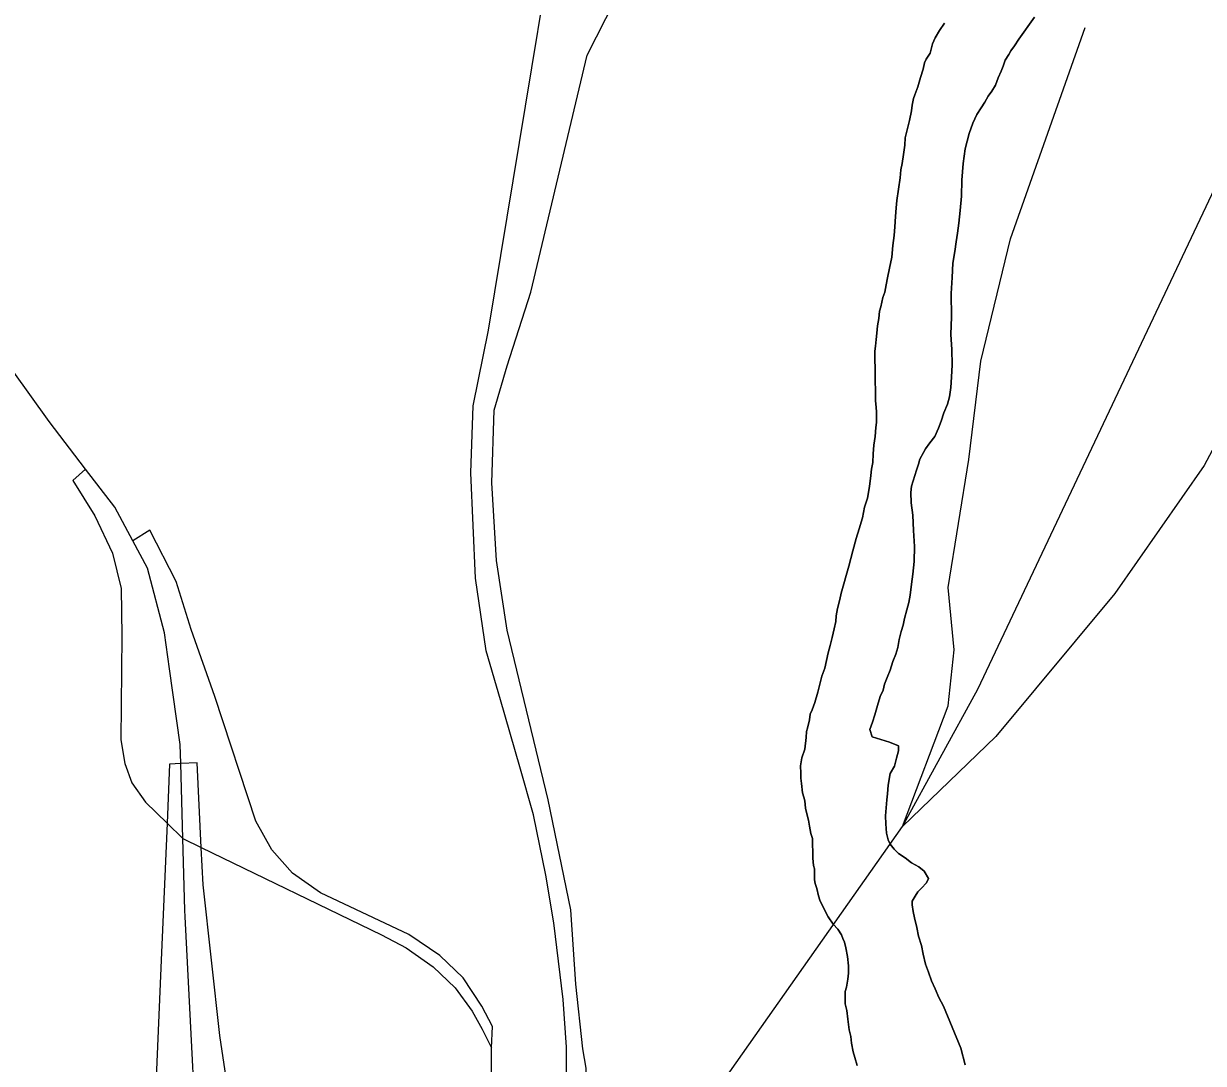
# Model space of a CAD drawing. Extents: x -561 to 1170, y 0 to 846.
# Drawn here: x 243.42 to 252.21, y 243.22 to 250.97 of the extents above; entities that cross this region are included whole.
import ezdxf

# ---------------------------------------------------------------- set-up
doc = ezdxf.new("R2010")
doc.units = 0
for name, color, linetype in [('GM_X_City_Street', 7, 'Continuous'), ('GM_X_Interchange_Ramps', 7, 'Continuous'), ('GM_X_Major_River', 7, 'Continuous'), ('GM_X_Rail_Line', 7, 'Continuous'), ('GM_X_State_Route', 7, 'Continuous')]:
    doc.layers.add(name, color=color, linetype=linetype)

msp = doc.modelspace()

# ---------------------------------------------------------------- linework, layer by layer
at = {"layer": 'GM_X_City_Street'}
msp.add_lwpolyline([(246.9928, 236.8112), (246.9928, 236.8112), (246.9009, 237.9601), (246.8456, 239.6167), (246.848, 240.8827), (246.815, 241.1821), (246.808, 241.3405), (246.8335, 241.4939), (246.8699, 241.6437), (246.8874, 241.8493), (246.9029, 242.0311), (246.9035, 243.3387)], dxfattribs=at)
at = {"layer": 'GM_X_Interchange_Ramps'}
for points in [[(243.8793, 247.6525), (243.7836, 247.5666), (243.9496, 247.3043), (244.0806, 247.025), (244.1457, 246.7616), (244.1491, 246.4092), (244.1422, 245.6353), (244.173, 245.4574), (244.2243, 245.3137), (244.3269, 245.17), (244.4863, 245.0146), (244.604, 244.8998), (244.7412, 244.8332), (246.0839, 244.1823), (246.2669, 244.084), (246.4687, 243.9437), (246.6328, 243.7881), (246.7594, 243.6119), (246.8334, 243.4782), (246.9035, 243.3387)], [(246.9035, 243.3387), (246.9104, 243.4999), (246.8303, 243.6508), (246.6917, 243.8607), (246.5183, 244.0286), (246.2877, 244.1834), (245.63, 244.4937), (245.4208, 244.6412), (245.2665, 244.8161), (245.1465, 245.0287), (244.842, 245.9565), (244.6672, 246.4572), (244.554, 246.8139), (244.3585, 247.198), (244.2313, 247.1168)], [(244.5888, 245.4572), (244.505, 245.4537), (244.4863, 245.0146), (244.4426, 243.992), (244.3616, 242.0647), (244.3701, 241.9567)], [(245.0688, 242.0518), (245.0683, 242.1691), (244.8798, 243.4311), (244.7547, 244.5539), (244.7412, 244.8332), (244.711, 245.4624), (244.5888, 245.4572)]]:
    msp.add_lwpolyline(points, dxfattribs=at)
at = {"layer": 'GM_X_Major_River'}
for points in [[(249.8691, 245.6165), (249.8039, 245.6374), (249.7387, 245.6583), (249.7217, 245.7123), (249.7426, 245.7667), (249.7581, 245.8211), (249.7787, 245.8918), (249.7995, 245.957), (249.8205, 246.006), (249.8307, 246.0495), (249.8517, 246.0985), (249.8726, 246.153), (249.8933, 246.2182), (249.9142, 246.2726), (249.9298, 246.3216), (249.9398, 246.3813), (249.9552, 246.4411), (249.9708, 246.49), (249.981, 246.5389), (249.9963, 246.6041), (250.0118, 246.6585), (250.0219, 246.7128), (250.0316, 246.7942), (250.0414, 246.8701), (250.0509, 246.9623), (250.0548, 247.0761), (250.0477, 247.1953), (250.0408, 247.3089), (250.0287, 247.4009), (250.0276, 247.4767), (250.0324, 247.5255), (250.0686, 247.6452), (250.0842, 247.6887), (250.0946, 247.7267), (250.1209, 247.7758), (250.1368, 247.8031), (250.1687, 247.8468), (250.2059, 247.896), (250.2321, 247.9559), (250.253, 248.0104), (250.2739, 248.0702), (250.3, 248.1355), (250.3155, 248.1899), (250.3254, 248.2605), (250.3298, 248.3363), (250.3339, 248.4285), (250.3323, 248.5422), (250.3254, 248.6559), (250.329, 248.786), (250.3266, 248.9593), (250.3358, 249.0786), (250.3397, 249.1871), (250.3548, 249.2739), (250.3646, 249.3444), (250.3746, 249.4096), (250.3843, 249.4855), (250.3939, 249.5778), (250.4032, 249.6862), (250.407, 249.8055), (250.4161, 249.9302), (250.4308, 250.0387), (250.4618, 250.1528), (250.4878, 250.229), (250.5194, 250.2944), (250.5512, 250.3435), (250.5776, 250.3872), (250.6041, 250.4309), (250.6306, 250.4691), (250.6571, 250.5128), (250.678, 250.5672), (250.699, 250.6162), (250.7147, 250.6543), (250.7304, 250.6978), (250.7568, 250.7415), (250.7727, 250.7688), (250.7992, 250.807), (250.831, 250.8562), (250.9478, 251.0201)], [(250.9478, 251.0201), (250.831, 250.8562), (250.7992, 250.807), (250.7727, 250.7688), (250.7568, 250.7415), (250.7304, 250.6978), (250.7147, 250.6543), (250.699, 250.6162), (250.678, 250.5672), (250.6571, 250.5128), (250.6306, 250.4691), (250.6041, 250.4309), (250.5776, 250.3872), (250.5512, 250.3435), (250.5194, 250.2944), (250.4878, 250.229), (250.4618, 250.1528), (250.4308, 250.0387), (250.4161, 249.9302), (250.407, 249.8055), (250.4032, 249.6862), (250.3939, 249.5778), (250.3843, 249.4855), (250.3746, 249.4096), (250.3646, 249.3444), (250.3548, 249.2739), (250.3397, 249.1871), (250.3358, 249.0786), (250.3266, 248.9593), (250.329, 248.786), (250.3254, 248.6559), (250.3323, 248.5422), (250.3339, 248.4285), (250.3298, 248.3363), (250.3254, 248.2605), (250.3155, 248.1899), (250.3, 248.1355), (250.2739, 248.0702), (250.253, 248.0104), (250.2321, 247.9559), (250.2059, 247.896), (250.1687, 247.8468), (250.1368, 247.8031), (250.1209, 247.7758), (250.0946, 247.7267), (250.0842, 247.6887), (250.0686, 247.6452), (250.0324, 247.5255), (250.0276, 247.4767), (250.0287, 247.4009), (250.0408, 247.3089), (250.0477, 247.1953), (250.0548, 247.0761), (250.0509, 246.9623), (250.0414, 246.8701), (250.0316, 246.7942), (250.0219, 246.7128), (250.0118, 246.6585), (249.9963, 246.6041), (249.981, 246.5389), (249.9708, 246.49), (249.9552, 246.4411), (249.9398, 246.3813), (249.9298, 246.3216), (249.9142, 246.2726), (249.8933, 246.2182), (249.8726, 246.153), (249.8517, 246.0985), (249.8307, 246.0495), (249.8205, 246.006), (249.7995, 245.957), (249.7787, 245.8918), (249.7581, 245.8211), (249.7426, 245.7667), (249.7217, 245.7123), (249.7387, 245.6583), (249.8039, 245.6374), (249.8691, 245.6165)], [(250.2773, 250.9741), (250.2401, 250.9195), (250.2084, 250.8649), (250.1874, 250.8213), (250.1721, 250.7507), (250.1402, 250.707), (250.1298, 250.6797), (250.1196, 250.6309), (250.0988, 250.571), (250.0781, 250.5004), (250.0573, 250.4405), (250.0468, 250.4133), (250.0367, 250.3644), (250.0319, 250.321), (250.0166, 250.2504), (250.0012, 250.1906), (249.9859, 250.12), (249.9812, 250.0658), (249.9714, 249.9952), (249.9615, 249.9301), (249.9513, 249.8812), (249.9467, 249.8216), (249.922, 249.6533), (249.9173, 249.5991), (249.9127, 249.534), (249.9084, 249.4581), (249.9039, 249.3931), (249.8941, 249.3171), (249.8844, 249.2303), (249.8693, 249.1488), (249.8541, 249.0782), (249.844, 249.0239), (249.8339, 248.9696), (249.8182, 248.9315), (249.8029, 248.8609), (249.7925, 248.8283), (249.7879, 248.7741), (249.7778, 248.7198), (249.7731, 248.6655), (249.7684, 248.6167), (249.7637, 248.5679), (249.7587, 248.5299), (249.7594, 248.4866), (249.7598, 248.4487), (249.7602, 248.4216), (249.7607, 248.3891), (249.7611, 248.3566), (249.762, 248.297), (249.7626, 248.2482), (249.7631, 248.2158), (249.7638, 248.1616), (249.7699, 248.1129), (249.7704, 248.075)], [(249.7704, 248.075), (249.7699, 248.1129), (249.7638, 248.1616), (249.7631, 248.2158), (249.7626, 248.2482), (249.762, 248.297), (249.7611, 248.3566), (249.7607, 248.3891), (249.7602, 248.4216), (249.7598, 248.4487), (249.7594, 248.4866), (249.7587, 248.5299), (249.7637, 248.5679), (249.7684, 248.6167), (249.7731, 248.6655), (249.7778, 248.7198), (249.7879, 248.7741), (249.7925, 248.8283), (249.8029, 248.8609), (249.8182, 248.9315), (249.8339, 248.9696), (249.844, 249.0239), (249.8541, 249.0782), (249.8693, 249.1488), (249.8844, 249.2303), (249.8941, 249.3171), (249.9039, 249.3931), (249.9084, 249.4581), (249.9127, 249.534), (249.9173, 249.5991), (249.922, 249.6533), (249.9467, 249.8216), (249.9513, 249.8812), (249.9615, 249.9301), (249.9714, 249.9952), (249.9812, 250.0658), (249.9859, 250.12), (250.0012, 250.1906), (250.0166, 250.2504), (250.0319, 250.321), (250.0367, 250.3644), (250.0468, 250.4133), (250.0573, 250.4405), (250.0781, 250.5004), (250.0988, 250.571), (250.1196, 250.6309), (250.1298, 250.6797), (250.1402, 250.707), (250.1721, 250.7507), (250.1874, 250.8213), (250.2084, 250.8649), (250.2401, 250.9195), (250.2773, 250.9741)], [(249.7704, 248.075), (249.7709, 248.037), (249.7714, 247.9991), (249.7666, 247.9612), (249.762, 247.8961), (249.7521, 247.831), (249.7476, 247.7659), (249.7431, 247.7008), (249.7329, 247.6519), (249.7282, 247.6031), (249.7185, 247.5217), (249.7034, 247.4349), (249.6827, 247.3696), (249.6675, 247.2882), (249.6416, 247.2066), (249.6209, 247.1359), (249.5951, 247.0435), (249.5642, 246.9294), (249.5074, 246.7282), (249.4973, 246.6793), (249.4819, 246.6141), (249.4719, 246.5598), (249.4671, 246.5164), (249.457, 246.4621), (249.4416, 246.397), (249.4262, 246.3372), (249.4107, 246.2828), (249.3852, 246.1687), (249.3644, 246.1089), (249.349, 246.0491), (249.3335, 245.9893), (249.313, 245.9132), (249.292, 245.8588), (249.2762, 245.8261), (249.2715, 245.7827), (249.2561, 245.7229), (249.251, 245.6958), (249.2462, 245.6524), (249.2365, 245.5656), (249.2158, 245.5003), (249.2058, 245.4406), (249.2065, 245.3864), (249.207, 245.3485), (249.213, 245.3106), (249.2194, 245.2403), (249.2306, 245.2079), (249.2364, 245.1809), (249.2426, 245.1268), (249.2541, 245.0728), (249.2655, 245.035), (249.2715, 244.9917), (249.2831, 244.9377), (249.2944, 244.8999), (249.295, 244.8566), (249.2958, 244.797), (249.2964, 244.7537), (249.3026, 244.6995), (249.3084, 244.6725), (249.3089, 244.6346), (249.3095, 244.5913), (249.3153, 244.5642), (249.3266, 244.5265), (249.3382, 244.4724), (249.3494, 244.4401), (249.3606, 244.4131), (249.4107, 244.3162), (249.4493, 244.2625), (249.4823, 244.225), (249.51, 244.182), (249.5212, 244.155), (249.5323, 244.128), (249.5438, 244.0848), (249.5555, 244.02), (249.5619, 243.9496), (249.5626, 243.8954), (249.5578, 243.852), (249.5478, 243.7923), (249.5374, 243.7597), (249.5381, 243.7109), (249.5387, 243.6676), (249.5502, 243.619), (249.5565, 243.554), (249.5684, 243.4729), (249.5799, 243.4243), (249.586, 243.3756), (249.5977, 243.3107), (249.6091, 243.2675), (249.6262, 243.2081)], [(249.6262, 243.2081), (249.6091, 243.2675), (249.5977, 243.3107), (249.586, 243.3756), (249.5799, 243.4243), (249.5684, 243.4729), (249.5565, 243.554), (249.5502, 243.619), (249.5387, 243.6676), (249.5381, 243.7109), (249.5374, 243.7597), (249.5478, 243.7923), (249.5578, 243.852), (249.5626, 243.8954), (249.5619, 243.9496), (249.5555, 244.02), (249.5438, 244.0848), (249.5323, 244.128), (249.5212, 244.155), (249.51, 244.182), (249.4823, 244.225), (249.4493, 244.2625), (249.4107, 244.3162), (249.3606, 244.4131), (249.3494, 244.4401), (249.3382, 244.4724), (249.3266, 244.5265), (249.3153, 244.5642), (249.3095, 244.5913), (249.3089, 244.6346), (249.3084, 244.6725), (249.3026, 244.6995), (249.2964, 244.7537), (249.2958, 244.797), (249.295, 244.8566), (249.2944, 244.8999), (249.2831, 244.9377), (249.2715, 244.9917), (249.2655, 245.035), (249.2541, 245.0728), (249.2426, 245.1268), (249.2364, 245.1809), (249.2306, 245.2079), (249.2194, 245.2403), (249.213, 245.3106), (249.207, 245.3485), (249.2065, 245.3864), (249.2058, 245.4406), (249.2158, 245.5003), (249.2365, 245.5656), (249.2462, 245.6524), (249.251, 245.6958), (249.2561, 245.7229), (249.2715, 245.7827), (249.2762, 245.8261), (249.292, 245.8588), (249.313, 245.9132), (249.3335, 245.9893), (249.349, 246.0491), (249.3644, 246.1089), (249.3852, 246.1687), (249.4107, 246.2828), (249.4262, 246.3372), (249.4416, 246.397), (249.457, 246.4621), (249.4671, 246.5164), (249.4719, 246.5598), (249.4819, 246.6141), (249.4973, 246.6793), (249.5074, 246.7282), (249.5642, 246.9294), (249.5951, 247.0435), (249.6209, 247.1359), (249.6416, 247.2066), (249.6675, 247.2882), (249.6827, 247.3696), (249.7034, 247.4349), (249.7185, 247.5217), (249.7282, 247.6031), (249.7329, 247.6519), (249.7431, 247.7008), (249.7476, 247.7659), (249.7521, 247.831), (249.762, 247.8961), (249.7666, 247.9612), (249.7714, 247.9991), (249.7709, 248.037), (249.7704, 248.075)], [(250.4327, 243.2125), (250.3984, 243.3367), (250.2697, 243.6494), (250.2363, 243.714), (250.2083, 243.7787), (250.1805, 243.8379), (250.1579, 243.9026), (250.1354, 243.962), (250.1182, 244.0376), (250.1065, 244.1025), (250.0838, 244.1726), (250.0721, 244.2375), (250.0549, 244.3077), (250.0434, 244.3563), (250.0374, 244.405), (250.037, 244.4321), (250.0581, 244.4703), (250.0793, 244.503), (250.106, 244.5304), (250.1434, 244.5688), (250.1591, 244.6015), (250.1259, 244.6553), (250.0876, 244.6873), (250.033, 244.7192), (249.9838, 244.7565), (249.9347, 244.7884), (249.9017, 244.8206), (249.8741, 244.8581), (249.8575, 244.8905), (249.846, 244.9391), (249.8396, 245.0094), (249.8388, 245.069), (249.8434, 245.1286), (249.848, 245.1883), (249.8528, 245.2317), (249.8573, 245.2968), (249.8724, 245.3836), (249.9041, 245.4382), (249.9195, 245.498), (249.935, 245.5523), (249.9345, 245.5902), (249.8691, 245.6165)], [(249.8691, 245.6165), (249.9345, 245.5902), (249.935, 245.5523), (249.9195, 245.498), (249.9041, 245.4382), (249.8724, 245.3836), (249.8573, 245.2968), (249.8528, 245.2317), (249.848, 245.1883), (249.8434, 245.1286), (249.8388, 245.069), (249.8396, 245.0094), (249.846, 244.9391), (249.8575, 244.8905), (249.8741, 244.8581), (249.9017, 244.8206), (249.9347, 244.7884), (249.9838, 244.7565), (250.033, 244.7192), (250.0876, 244.6873), (250.1259, 244.6553), (250.1591, 244.6015), (250.1434, 244.5688), (250.106, 244.5304), (250.0793, 244.503), (250.0581, 244.4703), (250.037, 244.4321), (250.0374, 244.405), (250.0434, 244.3563), (250.0549, 244.3077), (250.0721, 244.2375), (250.0838, 244.1726), (250.1065, 244.1025), (250.1182, 244.0376), (250.1354, 243.962), (250.1579, 243.9026), (250.1805, 243.8379), (250.2083, 243.7787), (250.2363, 243.714), (250.2697, 243.6494), (250.3984, 243.3367), (250.4327, 243.2125)]]:
    msp.add_lwpolyline(points, dxfattribs=at)
at = {"layer": 'GM_X_Rail_Line'}
for points in [[(249.9647, 244.9878), (250.5269, 246.0117), (252.8566, 250.9428), (253.8403, 252.977), (254.0424, 253.5402), (254.4611, 254.9843), (254.7787, 255.793), (255.1107, 256.7173), (255.4139, 257.3671), (255.7315, 258.1325), (256.0346, 258.7824), (256.3667, 259.49), (256.3188, 260.5029)], [(246.8644, 246.2982), (246.7837, 246.8392), (246.7481, 247.6243), (246.7659, 248.1239), (246.881, 248.6877), (247.6187, 253.1551), (247.8808, 253.8878), (248.1483, 254.4762), (248.6039, 255.3951), (250.4238, 258.5869)], [(247.4398, 241.3993), (247.5843, 241.9805), (247.6202, 242.4829), (247.6082, 243.1886), (247.5843, 243.3321), (247.5307, 243.8137), (247.4948, 244.3679), (247.3264, 245.1873), (247.0197, 246.4526), (246.9415, 246.9707), (246.9056, 247.5492), (246.9238, 248.0913), (247.0203, 248.4227), (247.1951, 248.9709), (247.6171, 250.7359), (247.8943, 251.2841)], [(254.3239, 251.2167), (254.2096, 251.1417), (254.1072, 251.0682), (254.0236, 250.9903), (253.95, 250.9038), (253.8707, 250.7899), (253.8015, 250.6875), (253.7482, 250.5548), (253.6991, 250.3861), (253.627, 250.2535), (253.5059, 250.0775), (253.3675, 249.9362), (253.2666, 249.8007), (253.2118, 249.6911), (253.1397, 249.495), (253.0012, 249.1605), (252.213, 247.6794), (251.5472, 246.7247), (250.6595, 245.6591), (249.9647, 244.9878)], [(249.9647, 244.9878), (250.3053, 245.8887), (250.3507, 246.3052), (250.3044, 246.7691), (250.4598, 247.7238), (250.5485, 248.4564), (250.7704, 249.3666), (251.3253, 250.9428)], [(246.973, 240.7172), (247.3372, 241.4861), (247.3882, 241.6251), (247.4375, 241.8978), (247.4498, 242.0966), (247.455, 242.3394), (247.4656, 242.7916), (247.4621, 243.3458), (247.4375, 243.7012), (247.3671, 244.2713), (247.3073, 244.6267), (247.2158, 245.0753), (247.1137, 245.4325), (246.9694, 245.9322), (246.8644, 246.2982)], [(247.4398, 241.3993), (249.9647, 244.9878)]]:
    msp.add_lwpolyline(points, dxfattribs=at)
at = {"layer": 'GM_X_State_Route'}
for points in [[(244.505, 246.1648), (244.467, 246.433), (244.3408, 246.913), (244.2313, 247.1168), (244.0968, 247.3676), (243.8793, 247.6525), (243.6086, 248.0074), (242.7921, 249.1439), (242.6359, 249.384)], [(244.6211, 244.3158), (244.6185, 244.3663), (244.604, 244.8998), (244.5888, 245.4572), (244.5849, 245.5996), (244.505, 246.1648)], [(251.5215, 222.7707), (251.1852, 224.7046), (250.5128, 228.1441), (250.4734, 228.3449), (250.3765, 229.0246), (250.1573, 230.0237), (249.9105, 230.8131), (249.598, 231.5862), (249.3184, 232.2112), (248.9894, 232.6718), (247.4928, 234.8264), (247.0755, 235.4615), (246.7526, 235.9613), (246.2592, 236.833), (245.848, 237.7706), (245.6401, 238.2988), (245.4368, 238.8561), (245.3216, 239.185), (245.2736, 239.3414), (245.085, 240.0426), (244.9449, 240.7211), (244.827, 241.3547), (244.7378, 242.0349), (244.6211, 244.3158)]]:
    msp.add_lwpolyline(points, dxfattribs=at)

doc.saveas('drawing.dxf')
